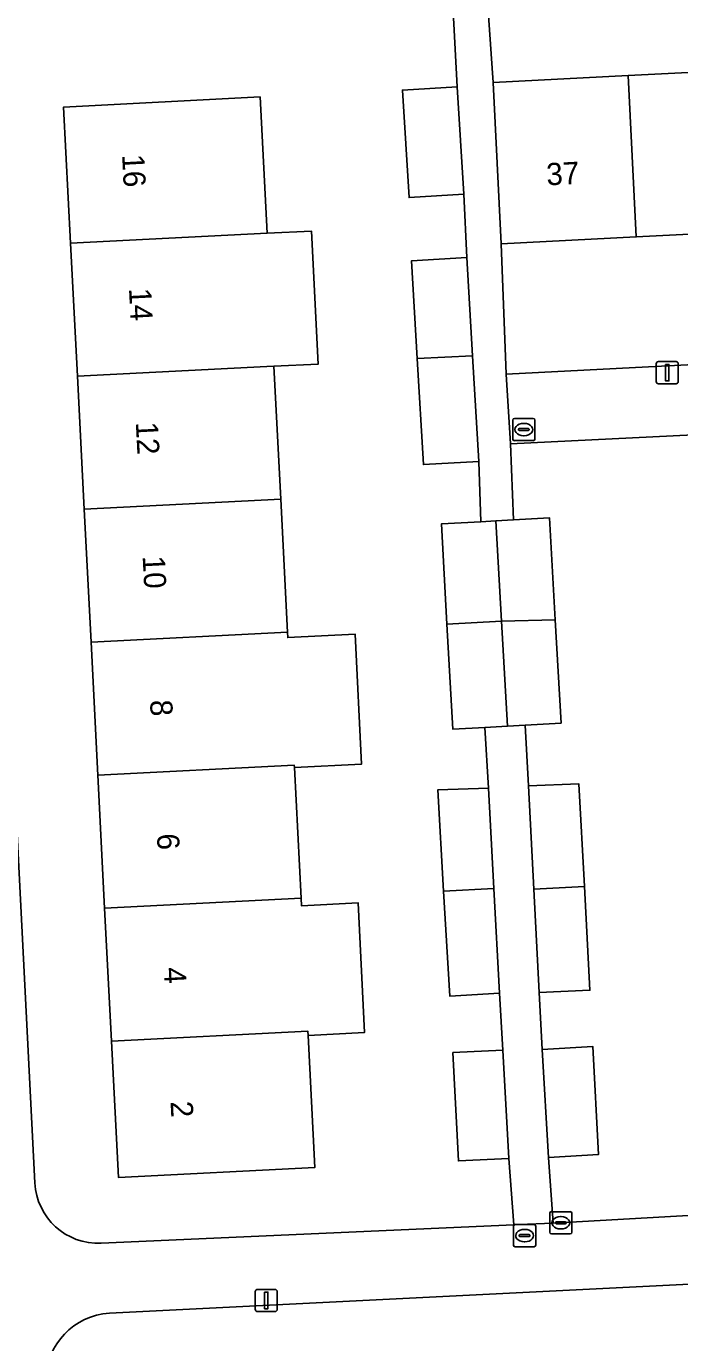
# Model space of a CAD drawing. Extents: x 160554 to 161248, y 385329 to 386506.
# Drawn here: x 161006.9 to 161036.4, y 385404.3 to 385463.6 of the extents above; entities that cross this region are included whole.
import ezdxf

# ---------------------------------------------------------------- set-up
doc = ezdxf.new("R2010")
doc.units = 0
for name, color, linetype in [('IMGEO_Erf', 7, 'Continuous'), ('IMGEO_Kolk', 7, 'Continuous'), ('IMGEO_Lichtmast', 7, 'Continuous'), ('IMGEO_Muur', 7, 'Continuous'), ('IMGEO_Pand', 7, 'Continuous'), ('IMGEO_Pand_nummerreeks', 7, 'Continuous'), ('IMGEO_Rioolput', 7, 'Continuous'), ('IMGEO_Voetpad_open', 7, 'Continuous')]:
    doc.layers.add(name, color=color, linetype=linetype)

msp = doc.modelspace()

# ---------------------------------------------------------------- linework, layer by layer
at = {"layer": 'IMGEO_Erf'}
for points in [[(161025.637, 385441.169), (161027.412, 385441.268), (161027.321, 385443.983), (161024.826, 385443.839), (161024.551, 385448.618), (161024.297, 385453.026), (161026.791, 385453.17), (161026.647, 385456.024), (161024.18, 385455.871), (161023.88, 385460.716), (161026.347, 385460.869), (161025.861, 385470.222), (161004.397, 385469.086), (161007.323, 385411.475)], [(161027.506, 385467.76), (161027.965, 385461.064), (161034.054, 385461.371), (161040.047, 385461.673), (161046.039, 385461.974), (161052.032, 385462.276), (161058.024, 385462.578), (161064.016, 385462.88), (161070.11, 385463.187)], [(161070.476, 385455.916), (161064.382, 385455.609), (161058.39, 385455.307), (161052.398, 385455.005), (161046.405, 385454.703), (161040.413, 385454.402), (161034.42, 385454.1), (161028.331, 385453.793), (161028.558, 385447.91), (161074.342, 385450.271)], [(161048.287, 385445.743), (161028.752, 385444.779), (161028.887, 385441.351), (161030.514, 385441.442), (161030.771, 385436.846), (161031.031, 385432.192), (161029.414, 385432.102), (161029.557, 385429.369), (161031.838, 385429.456), (161032.082, 385424.839), (161032.33, 385420.156), (161030.042, 385420.061), (161030.177, 385417.484), (161032.464, 385417.618), (161032.721, 385412.761), (161030.461, 385412.629), (161030.669, 385409.667), (161049.465, 385410.731)], [(161010.309, 385408.759), (161028.903, 385409.588), (161028.672, 385412.58), (161026.408, 385412.465), (161026.159, 385417.347), (161028.405, 385417.461), (161028.263, 385420.033), (161026.015, 385419.893), (161025.739, 385424.623), (161025.473, 385429.181), (161027.757, 385429.262), (161027.601, 385432.001), (161026.154, 385431.92), (161025.889, 385436.659), (161025.637, 385441.169)], [(161067.457, 385408.451), (161010.683, 385405.609)]]:
    msp.add_lwpolyline(points, dxfattribs=at)
msp.add_lwpolyline([(161018.399, 385442.28), (161018.705, 385436.288), (161018.717, 385436.047), (161021.746, 385436.202), (161022.046, 385430.351), (161019.017, 385430.195), (161019.318, 385424.303), (161019.335, 385423.967), (161021.883, 385424.097), (161022.181, 385418.255), (161019.634, 385418.125), (161019.938, 385412.178), (161011.084, 385411.725), (161010.77, 385417.861), (161010.464, 385423.853), (161010.157, 385429.845), (161009.851, 385435.838), (161009.545, 385441.83), (161009.238, 385447.822), (161008.932, 385453.814), (161008.618, 385459.952), (161017.472, 385460.405), (161017.786, 385454.264), (161019.784, 385454.366), (161020.089, 385448.374), (161018.092, 385448.272)], close=True, dxfattribs=at)
for centre, radius, start, end in [((161010.182, 385411.619), 2.863, 182.87952, 272.54255), ((161010.879, 385402.534), 3.081, 93.63967, 178.75176)]:
    msp.add_arc(centre, radius, start, end, dxfattribs=at)
at = {"layer": 'IMGEO_Kolk'}
for p, q in [((161030.52, 385409.255), (161030.52, 385410.107)), ((161030.595, 385410.181), (161031.447, 385410.181)), ((161031.008, 385409.961), (161031.033, 385409.961)), ((161031.521, 385410.107), (161031.521, 385409.255)), ((161030.779, 385409.675), (161030.779, 385409.687)), ((161031.217, 385409.638), (161030.819, 385409.638)), ((161030.822, 385409.724), (161031.22, 385409.724)), ((161031.031, 385409.401), (161031.006, 385409.401)), ((161031.263, 385409.687), (161031.263, 385409.675)), ((161031.447, 385409.181), (161030.595, 385409.181))]:
    msp.add_line(p, q, dxfattribs=at)
for points in [[(161030.52, 385409.255), (161030.52, 385410.107)], [(161030.595, 385410.181), (161031.447, 385410.181)], [(161031.521, 385410.107), (161031.521, 385409.255)], [(161031.447, 385409.181), (161030.595, 385409.181)]]:
    msp.add_lwpolyline(points, dxfattribs=at)
for centre, radius, start, end in [((161030.597, 385410.105), 0.0765, 91.55205, 178.44795), ((161030.597, 385410.105), 0.0765, 91.55205, 178.44795), ((161031.445, 385410.105), 0.0765, 1.55205, 88.44795), ((161031.445, 385410.105), 0.0765, 1.55205, 88.44795), ((161030.819, 385409.684), 0.0403, 85.87752, 175.75265), ((161030.816, 385409.674), 0.0366, 178.93798, 274.71019), ((161031.22, 385409.681), 0.043, 264.86636, 352.45326), ((161031.224, 385409.686), 0.0386, 1.73085, 96.63898), ((161030.597, 385409.257), 0.0765, 181.55205, 268.44795), ((161030.597, 385409.257), 0.0765, 181.55205, 268.44795), ((161031.445, 385409.257), 0.0765, 271.55205, 358.44795), ((161031.445, 385409.257), 0.0765, 271.55205, 358.44795)]:
    msp.add_arc(centre, radius, start, end, dxfattribs=at)
for centre, major_axis, ratio, start_param, end_param in [((161031.007, 385409.681), (-0.387, 0.002), 0.722429, 4.712389, 7.853982), ((161031.032, 385409.681), (-0.39, 0.002), 0.717154, 1.570796, 4.712389)]:
    msp.add_ellipse(centre, major_axis=major_axis, ratio=ratio, start_param=start_param, end_param=end_param, dxfattribs=at)
at = {"layer": 'IMGEO_Lichtmast'}
for p, q in [((161035.421, 385448.484), (161036.211, 385448.484)), ((161036.211, 385448.484), (161035.421, 385448.484)), ((161035.321, 385447.584), (161035.321, 385448.384)), ((161035.321, 385448.384), (161035.321, 385447.584)), ((161036.311, 385448.384), (161036.311, 385447.584)), ((161036.311, 385447.584), (161036.311, 385448.384)), ((161036.211, 385447.484), (161035.421, 385447.484)), ((161035.421, 385447.484), (161036.211, 385447.484)), ((161017.251, 385405.781), (161017.251, 385406.581)), ((161017.251, 385406.581), (161017.251, 385405.781)), ((161017.351, 385406.681), (161018.141, 385406.681)), ((161018.141, 385406.681), (161017.351, 385406.681)), ((161018.241, 385406.581), (161018.241, 385405.781)), ((161018.241, 385405.781), (161018.241, 385406.581)), ((161018.141, 385405.681), (161017.351, 385405.681)), ((161017.351, 385405.681), (161018.141, 385405.681))]:
    msp.add_line(p, q, dxfattribs=at)
for points in [[(161035.741, 385448.359), (161035.891, 385448.359), (161035.891, 385447.609), (161035.741, 385447.609), (161035.741, 385448.359)], [(161017.671, 385406.556), (161017.821, 385406.556), (161017.821, 385405.806), (161017.671, 385405.806), (161017.671, 385406.556)]]:
    msp.add_lwpolyline(points, dxfattribs=at)
for centre, start, end in [((161035.421, 385448.384), 90, 180), ((161035.421, 385448.384), 90, 180), ((161036.211, 385448.384), 0, 90), ((161036.211, 385448.384), 360, 90), ((161035.421, 385447.584), 180, 270), ((161035.421, 385447.584), 180, 270), ((161036.211, 385447.584), 270, 0), ((161036.211, 385447.584), 270, 0), ((161017.351, 385406.581), 90, 180), ((161017.351, 385406.581), 90, 180), ((161018.141, 385406.581), 0, 90), ((161018.141, 385406.581), 360, 90), ((161017.351, 385405.781), 180, 270), ((161017.351, 385405.781), 180, 270), ((161018.141, 385405.781), 270, 0), ((161018.141, 385405.781), 270, 0)]:
    msp.add_arc(centre, 0.1, start, end, dxfattribs=at)
at = {"layer": 'IMGEO_Muur'}
msp.add_lwpolyline([(161027.506, 385467.76), (161027.965, 385461.064)], dxfattribs=at)
at = {"layer": 'IMGEO_Pand'}
for points in [[(161040.047, 385461.673), (161034.054, 385461.371), (161034.42, 385454.1), (161040.413, 385454.402)], [(161034.054, 385461.371), (161027.965, 385461.064), (161028.331, 385453.793), (161034.42, 385454.1)], [(161017.786, 385454.264), (161017.472, 385460.405), (161008.618, 385459.952), (161008.932, 385453.814)], [(161023.88, 385460.716), (161024.18, 385455.871), (161026.647, 385456.024), (161026.347, 385460.869)], [(161017.786, 385454.264), (161008.932, 385453.814), (161009.238, 385447.822), (161017.773, 385448.256), (161018.092, 385448.272), (161020.089, 385448.374), (161019.784, 385454.366)], [(161027.046, 385448.746), (161026.791, 385453.17), (161024.297, 385453.026), (161024.551, 385448.618)], [(161024.551, 385448.618), (161024.826, 385443.839), (161027.321, 385443.983), (161027.046, 385448.746)], [(161018.092, 385448.272), (161017.773, 385448.256), (161009.238, 385447.822), (161009.545, 385441.83), (161018.399, 385442.28)], [(161018.705, 385436.288), (161018.399, 385442.28), (161009.545, 385441.83), (161009.851, 385435.838)], [(161028.348, 385436.785), (161030.771, 385436.846), (161030.514, 385441.442), (161028.887, 385441.351), (161028.097, 385441.307)], [(161028.097, 385441.307), (161027.412, 385441.268), (161025.637, 385441.169), (161025.889, 385436.659), (161028.348, 385436.785)], [(161028.348, 385436.785), (161025.889, 385436.659), (161026.154, 385431.92), (161027.601, 385432.001), (161028.611, 385432.057)], [(161028.611, 385432.057), (161029.414, 385432.102), (161031.031, 385432.192), (161030.771, 385436.846), (161028.348, 385436.785)], [(161018.717, 385436.047), (161018.705, 385436.288), (161009.851, 385435.838), (161010.157, 385429.845), (161019.012, 385430.295), (161019.017, 385430.195), (161022.046, 385430.351), (161021.746, 385436.202)], [(161019.017, 385430.195), (161019.012, 385430.295), (161010.157, 385429.845), (161010.464, 385423.853), (161019.318, 385424.303)], [(161027.757, 385429.262), (161025.473, 385429.181), (161025.739, 385424.623), (161028.005, 385424.739)], [(161029.557, 385429.369), (161029.8, 385424.714), (161032.082, 385424.839), (161031.838, 385429.456)], [(161032.082, 385424.839), (161029.8, 385424.714), (161030.042, 385420.061), (161032.33, 385420.156)], [(161019.335, 385423.967), (161019.318, 385424.303), (161010.464, 385423.853), (161010.77, 385417.861), (161019.624, 385418.311), (161019.634, 385418.125), (161022.181, 385418.255), (161021.883, 385424.097)], [(161028.005, 385424.739), (161025.739, 385424.623), (161026.015, 385419.893), (161028.263, 385420.033)], [(161019.634, 385418.125), (161019.624, 385418.311), (161010.77, 385417.861), (161011.084, 385411.725), (161019.938, 385412.178)], [(161028.405, 385417.461), (161026.159, 385417.347), (161026.408, 385412.465), (161028.672, 385412.58)], [(161030.177, 385417.484), (161030.461, 385412.629), (161032.721, 385412.761), (161032.464, 385417.618)]]:
    msp.add_lwpolyline(points, close=True, dxfattribs=at)
at = {"layer": 'IMGEO_Rioolput'}
for p, q in [((161028.854, 385444.994), (161028.854, 385445.846)), ((161028.929, 385445.92), (161029.781, 385445.92)), ((161029.342, 385445.7), (161029.367, 385445.7)), ((161029.855, 385445.846), (161029.855, 385444.994)), ((161029.781, 385444.92), (161028.929, 385444.92)), ((161029.113, 385445.414), (161029.113, 385445.426)), ((161029.551, 385445.377), (161029.153, 385445.377)), ((161029.156, 385445.463), (161029.554, 385445.463)), ((161029.365, 385445.14), (161029.34, 385445.14)), ((161029.597, 385445.426), (161029.597, 385445.414)), ((161028.887, 385408.676), (161028.887, 385409.528)), ((161028.962, 385409.602), (161029.814, 385409.602)), ((161029.375, 385409.382), (161029.4, 385409.382)), ((161029.888, 385409.528), (161029.888, 385408.676)), ((161029.146, 385409.096), (161029.146, 385409.108)), ((161029.584, 385409.059), (161029.186, 385409.059)), ((161029.189, 385409.145), (161029.587, 385409.145)), ((161029.398, 385408.822), (161029.373, 385408.822)), ((161029.63, 385409.108), (161029.63, 385409.096)), ((161029.814, 385408.602), (161028.962, 385408.602))]:
    msp.add_line(p, q, dxfattribs=at)
for points in [[(161028.854, 385444.994), (161028.854, 385445.846)], [(161028.929, 385445.92), (161029.781, 385445.92)], [(161029.855, 385445.846), (161029.855, 385444.994)], [(161029.781, 385444.92), (161028.929, 385444.92)], [(161028.887, 385408.676), (161028.887, 385409.528)], [(161028.962, 385409.602), (161029.814, 385409.602)], [(161029.888, 385409.528), (161029.888, 385408.676)], [(161029.814, 385408.602), (161028.962, 385408.602)]]:
    msp.add_lwpolyline(points, dxfattribs=at)
for centre, radius, start, end in [((161028.931, 385445.844), 0.0765, 91.55205, 178.44795), ((161028.931, 385445.844), 0.0765, 91.55205, 178.44795), ((161029.779, 385445.844), 0.0765, 1.55205, 88.44795), ((161029.779, 385445.844), 0.0765, 1.55205, 88.44795), ((161028.931, 385444.996), 0.0765, 181.55205, 268.44795), ((161028.931, 385444.996), 0.0765, 181.55205, 268.44795), ((161029.153, 385445.423), 0.0403, 85.87752, 175.75265), ((161029.15, 385445.413), 0.0366, 178.93798, 274.71019), ((161029.554, 385445.42), 0.043, 264.86636, 352.45326), ((161029.558, 385445.425), 0.0386, 1.73085, 96.63898), ((161029.779, 385444.996), 0.0765, 271.55205, 358.44795), ((161029.779, 385444.996), 0.0765, 271.55205, 358.44795), ((161028.964, 385409.526), 0.0765, 91.55205, 178.44795), ((161028.964, 385409.526), 0.0765, 91.55205, 178.44795), ((161029.812, 385409.526), 0.0765, 1.55205, 88.44795), ((161029.812, 385409.526), 0.0765, 1.55205, 88.44795), ((161029.186, 385409.105), 0.0403, 85.87752, 175.75265), ((161029.183, 385409.095), 0.0366, 178.93798, 274.71019), ((161029.587, 385409.102), 0.043, 264.86636, 352.45326), ((161029.591, 385409.107), 0.0386, 1.73085, 96.63898), ((161028.964, 385408.678), 0.0765, 181.55205, 268.44795), ((161028.964, 385408.678), 0.0765, 181.55205, 268.44795), ((161029.812, 385408.678), 0.0765, 271.55205, 358.44795), ((161029.812, 385408.678), 0.0765, 271.55205, 358.44795)]:
    msp.add_arc(centre, radius, start, end, dxfattribs=at)
for centre, major_axis, ratio, start_param, end_param in [((161029.341, 385445.42), (-0.387, 0.002), 0.722429, 4.712389, 7.853982), ((161029.366, 385445.42), (-0.39, 0.002), 0.717154, 1.570796, 4.712389), ((161029.374, 385409.102), (-0.387, 0.002), 0.722429, 4.712389, 7.853982), ((161029.399, 385409.102), (-0.39, 0.002), 0.717154, 1.570796, 4.712389)]:
    msp.add_ellipse(centre, major_axis=major_axis, ratio=ratio, start_param=start_param, end_param=end_param, dxfattribs=at)
at = {"layer": 'IMGEO_Voetpad_open'}
for points in [[(161025.861, 385470.222), (161026.347, 385460.869), (161026.647, 385456.024), (161026.791, 385453.17), (161027.046, 385448.746), (161027.321, 385443.983), (161027.412, 385441.268), (161028.097, 385441.307), (161028.887, 385441.351), (161028.752, 385444.779), (161028.558, 385447.91), (161028.331, 385453.793), (161027.965, 385461.064), (161027.506, 385467.76), (161027.347, 385470.301)], [(161029.8, 385424.714), (161029.557, 385429.369), (161029.414, 385432.102), (161028.611, 385432.057), (161027.601, 385432.001), (161027.757, 385429.262), (161028.005, 385424.739), (161028.263, 385420.033), (161028.405, 385417.461), (161028.672, 385412.58), (161028.903, 385409.588), (161029.129, 385409.598), (161030.669, 385409.667), (161030.461, 385412.629), (161030.177, 385417.484), (161030.042, 385420.061)]]:
    msp.add_lwpolyline(points, close=True, dxfattribs=at)
for points in [[(161007.323, 385411.475), (161004.397, 385469.086), (161001.337, 385468.992), (161002.288, 385449.875), (161002.305, 385449.787), (161002.857, 385438.163), (161002.852, 385438.071), (161005.785, 385381.954), (161006.238, 385381.976), (161006.431, 385378.372), (161005.973, 385378.35), (161006.048, 385376.919), (161006.508, 385376.941), (161006.705, 385373.256), (161006.24, 385373.234), (161007.555, 385348.077), (161013.338, 385348.434), (161013.343, 385348.435)], [(161074.342, 385450.271), (161028.558, 385447.91), (161028.752, 385444.779), (161048.287, 385445.743)], [(161049.465, 385410.731), (161030.669, 385409.667), (161029.129, 385409.598), (161028.903, 385409.588), (161010.309, 385408.759)], [(161010.683, 385405.609), (161067.457, 385408.451)]]:
    msp.add_lwpolyline(points, dxfattribs=at)
for centre, radius, start, end in [((161010.182, 385411.619), 2.863, 182.87952, 272.54255), ((161010.879, 385402.534), 3.081, 93.63967, 178.75176)]:
    msp.add_arc(centre, radius, start, end, dxfattribs=at)

# ---------------------------------------------------------------- texts
at = {"layer": 'IMGEO_Pand_nummerreeks'}
for s, rotation, p in [('16', 272.92717, (161011.251, 385457.801)), ('37', 2.88376, (161030.389, 385456.42)), ('14', 272.9276, (161011.56, 385451.773)), ('12', 272.9276, (161011.868, 385445.747)), ('10', 272.92717, (161012.176, 385439.713)), ('8', 272.9276, (161012.508, 385433.223)), ('6', 272.9276, (161012.817, 385427.199)), ('4', 272.9276, (161013.125, 385421.171)), ('2', 272.9276, (161013.433, 385415.144))]:
    msp.add_text(s, height=1, rotation=rotation, dxfattribs=at).set_placement(p)

doc.saveas('drawing.dxf')
